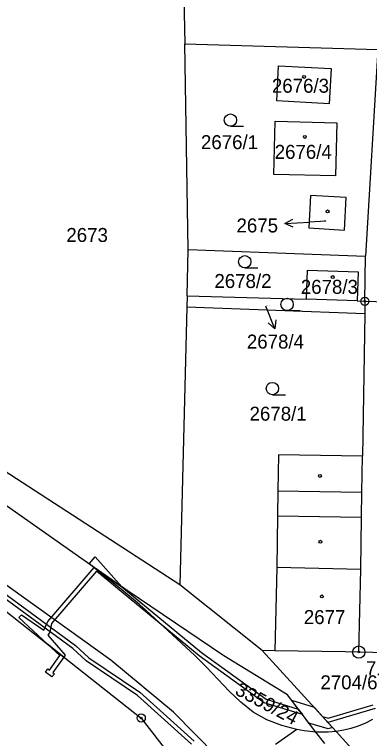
# Model space of a CAD drawing. Extents: x -755819 to -753140, y -1169796 to -1166000.
# Drawn here: x -754309.6 to -754266.4, y -1168649.4 to -1168561.3 of the extents above; entities that cross this region are included whole.
import ezdxf

# ---------------------------------------------------------------- set-up
doc = ezdxf.new("R2010")
doc.units = 0
for name, color, linetype in [('Vrstva 1', 7, 'Continuous'), ('Vrstva 16', 7, 'Continuous'), ('Vrstva 17', 7, 'Continuous'), ('Vrstva 18', 7, 'Continuous'), ('Vrstva 19', 7, 'Continuous'), ('Vrstva 24', 7, 'Continuous'), ('Vrstva 25', 7, 'Continuous'), ('Vrstva 27', 7, 'Continuous'), ('Vrstva 4', 7, 'Continuous')]:
    doc.layers.add(name, color=color, linetype=linetype)

msp = doc.modelspace()

# ---------------------------------------------------------------- linework, layer by layer
at = {"layer": 'Vrstva 1'}
for p, q in [((-754289.06, -1168554.81), (-754288.82, -1168564.86)), ((-754288.82, -1168564.86), (-754265.36, -1168565.56)), ((-754288.42, -1168589.88), (-754288.82, -1168564.86)), ((-754265.36, -1168565.56), (-754266.84, -1168590.71)), ((-754277.65, -1168571.8), (-754277.44, -1168567.55)), ((-754277.44, -1168567.55), (-754271.03, -1168567.87)), ((-754271.03, -1168567.87), (-754271.28, -1168572.17)), ((-754271.28, -1168572.17), (-754277.65, -1168571.8)), ((-754278, -1168580.76), (-754277.84, -1168574.26)), ((-754277.84, -1168574.26), (-754270.34, -1168574.47)), ((-754270.34, -1168574.47), (-754270.48, -1168580.94)), ((-754270.48, -1168580.94), (-754278, -1168580.76)), ((-754273.52, -1168583.31), (-754273.76, -1168587.26)), ((-754269.2, -1168583.56), (-754273.52, -1168583.31)), ((-754269.41, -1168587.52), (-754269.2, -1168583.56)), ((-754273.76, -1168587.26), (-754269.41, -1168587.52)), ((-754288.56, -1168595.51), (-754288.42, -1168589.88)), ((-754288.42, -1168589.88), (-754266.84, -1168590.71)), ((-754266.92, -1168596.19), (-754266.84, -1168590.71)), ((-754274.04, -1168595.94), (-754273.91, -1168592.41)), ((-754273.91, -1168592.41), (-754267.74, -1168592.59)), ((-754267.74, -1168592.59), (-754267.86, -1168596.13)), ((-754288.56, -1168595.51), (-754288.6, -1168596.89)), ((-754288.56, -1168595.51), (-754274.04, -1168595.94)), ((-754267.86, -1168596.13), (-754274.04, -1168595.94)), ((-754267.86, -1168596.13), (-754266.92, -1168596.19)), ((-754266.92, -1168596.19), (-754266.94, -1168597.71)), ((-754266.92, -1168596.19), (-754262.69, -1168596.27)), ((-754288.6, -1168596.89), (-754289.45, -1168630.67)), ((-754266.94, -1168597.71), (-754288.6, -1168596.89)), ((-754266.94, -1168597.71), (-754267.19, -1168615.04)), ((-754289.45, -1168630.67), (-754312.77, -1168615.58)), ((-754277.43, -1168614.88), (-754277.5, -1168619.25)), ((-754267.19, -1168615.04), (-754277.43, -1168614.88)), ((-754267.28, -1168619.42), (-754267.19, -1168615.04)), ((-754300.28, -1168628.27), (-754313.09, -1168619.31)), ((-754277.5, -1168619.25), (-754277.54, -1168622.27)), ((-754267.32, -1168622.43), (-754267.28, -1168619.42)), ((-754277.54, -1168622.27), (-754277.63, -1168628.58)), ((-754267.42, -1168628.82), (-754267.32, -1168622.43)), ((-754296.73, -1168631.08), (-754300.28, -1168628.27)), ((-754295.87, -1168631.35), (-754300.28, -1168628.27)), ((-754277.63, -1168628.58), (-754277.87, -1168638.7)), ((-754267.66, -1168638.86), (-754267.42, -1168628.82)), ((-754294.36, -1168633.08), (-754296.73, -1168631.08)), ((-754284.07, -1168639.31), (-754295.87, -1168631.35)), ((-754279.41, -1168638.66), (-754289.45, -1168630.67)), ((-754293.59, -1168633.75), (-754294.36, -1168633.08)), ((-754310.6, -1168633.9), (-754294.14, -1168646.88)), ((-754287.61, -1168639.27), (-754293.59, -1168633.75)), ((-754286.9, -1168640), (-754287.61, -1168639.27)), ((-754276.35, -1168644.07), (-754284.07, -1168639.31)), ((-754279.41, -1168638.66), (-754270.42, -1168648.51)), ((-754277.87, -1168638.7), (-754279.41, -1168638.66)), ((-754269.33, -1168638.83), (-754277.87, -1168638.7)), ((-754267.66, -1168638.86), (-754269.33, -1168638.83)), ((-754263.54, -1168638.96), (-754267.66, -1168638.86)), ((-754286.21, -1168640.69), (-754286.9, -1168640)), ((-754284.83, -1168642.16), (-754286.21, -1168640.69)), ((-754283.44, -1168643.61), (-754284.83, -1168642.16)), ((-754282.03, -1168644.96), (-754283.44, -1168643.61)), ((-754272.88, -1168648.6), (-754276.35, -1168644.07)), ((-754280.52, -1168646.16), (-754282.03, -1168644.96)), ((-754278.86, -1168647.1), (-754280.52, -1168646.16)), ((-754294.14, -1168646.88), (-754290.67, -1168651.39)), ((-754277.03, -1168647.81), (-754278.86, -1168647.1)), ((-754265.99, -1168647.06), (-754266.84, -1168647.5)), ((-754275.2, -1168648.29), (-754277.03, -1168647.81)), ((-754268.62, -1168648.15), (-754269.5, -1168648.36)), ((-754267.75, -1168647.87), (-754268.62, -1168648.15)), ((-754266.84, -1168647.5), (-754267.75, -1168647.87)), ((-754275.2, -1168648.29), (-754277.78, -1168650.12)), ((-754274.32, -1168648.46), (-754275.2, -1168648.29)), ((-754272.88, -1168648.6), (-754274.32, -1168648.46)), ((-754272.42, -1168648.62), (-754272.88, -1168648.6)), ((-754271.81, -1168649.99), (-754272.88, -1168648.6)), ((-754271.4, -1168648.6), (-754272.42, -1168648.62)), ((-754270.42, -1168648.51), (-754271.4, -1168648.6)), ((-754269.5, -1168648.36), (-754270.42, -1168648.51)), ((-754270.42, -1168648.51), (-754259.56, -1168660.4))]:
    msp.add_line(p, q, dxfattribs=at)
at = {"layer": 'Vrstva 16'}
for p, q in [((-754271.69, -1168586.44), (-754273.67, -1168586.56)), ((-754276.664, -1168586.743), (-754273.67, -1168586.56)), ((-754277.866, -1168599.546), (-754278.98, -1168596.76))]:
    msp.add_line(p, q, dxfattribs=at)
for points in [[(-754275.636, -1168587.181), (-754276.664, -1168586.743), (-754275.697, -1168586.183)], [(-754277.773, -1168598.431), (-754277.866, -1168599.546), (-754278.702, -1168598.803)]]:
    msp.add_lwpolyline(points, dxfattribs=at)
at = {"layer": 'Vrstva 24'}
for centre, radius in [((-754266.92, -1168596.19), 0.5), ((-754266.92, -1168596.19), 0.1), ((-754267.66, -1168638.86), 0.75), ((-754267.66, -1168638.86), 0.1), ((-754294.14, -1168646.88), 0.5), ((-754294.14, -1168646.88), 0.1)]:
    msp.add_circle(centre, radius, dxfattribs=at)
at = {"layer": 'Vrstva 25'}
for p, q in [((-754283.28, -1168574.89), (-754281.68, -1168574.89)), ((-754281.54, -1168592.12), (-754279.94, -1168592.12)), ((-754276.39, -1168597.31), (-754274.79, -1168597.31)), ((-754278.18, -1168607.55), (-754276.58, -1168607.55))]:
    msp.add_line(p, q, dxfattribs=at)
for centre, radius in [((-754274.32, -1168568.89), 0.175), ((-754283.28, -1168574.14), 0.75), ((-754274.23, -1168576.19), 0.175), ((-754271.46, -1168585.25), 0.175), ((-754281.54, -1168591.37), 0.75), ((-754270.83, -1168593.24), 0.175), ((-754276.39, -1168596.56), 0.75), ((-754278.18, -1168606.8), 0.75), ((-754272.39, -1168617.43), 0.175), ((-754272.33, -1168625.44), 0.175), ((-754272.16, -1168632.09), 0.175)]:
    msp.add_circle(centre, radius, dxfattribs=at)
at = {"layer": 'Vrstva 27'}
for p, q in [((-754316.03, -1168627.86), (-754302.13, -1168638.06)), ((-754300.47, -1168628.13), (-754299.74, -1168627.27)), ((-754299.74, -1168627.27), (-754296.48, -1168630.92)), ((-754302.45, -1168638.44), (-754316.33, -1168628.26)), ((-754305.49, -1168635.12), (-754299.86, -1168628.56)), ((-754299.86, -1168628.56), (-754300.47, -1168628.13)), ((-754296.48, -1168630.92), (-754299.86, -1168628.56)), ((-754299.86, -1168628.56), (-754296.48, -1168630.92)), ((-754299.59, -1168629.02), (-754305.06, -1168635.38)), ((-754287.1, -1168639.32), (-754299.59, -1168629.02)), ((-754296.48, -1168630.92), (-754286.8, -1168638.92)), ((-754309.03, -1168634.67), (-754308.72, -1168634.33)), ((-754305.55, -1168637.88), (-754309.03, -1168634.67)), ((-754308.72, -1168634.33), (-754305.99, -1168636.19)), ((-754305.99, -1168636.19), (-754305.49, -1168635.12)), ((-754305.06, -1168635.38), (-754305.27, -1168636.43)), ((-754305.27, -1168636.43), (-754305.51, -1168636.82)), ((-754305.51, -1168636.82), (-754303.38, -1168639.23)), ((-754304.04, -1168639.28), (-754305.55, -1168637.88)), ((-754305.55, -1168637.88), (-754303.55, -1168639.46)), ((-754303.55, -1168639.46), (-754305.55, -1168637.88)), ((-754300.84, -1168639.94), (-754302.45, -1168638.44)), ((-754302.13, -1168638.06), (-754300.52, -1168639.54)), ((-754305.3, -1168641.04), (-754304.04, -1168639.28)), ((-754303.38, -1168639.23), (-754303.55, -1168639.46)), ((-754279.16, -1168645.05), (-754287.1, -1168639.32)), ((-754286.8, -1168638.92), (-754278.94, -1168644.59)), ((-754303.55, -1168639.46), (-754304.9, -1168641.34)), ((-754294.61, -1168644.15), (-754300.84, -1168639.94)), ((-754300.52, -1168639.54), (-754294.31, -1168643.75)), ((-754305.8, -1168641.29), (-754305.5, -1168640.89)), ((-754305.5, -1168640.89), (-754305.3, -1168641.04)), ((-754305, -1168641.89), (-754305.8, -1168641.29)), ((-754304.7, -1168641.49), (-754305, -1168641.89)), ((-754304.9, -1168641.34), (-754304.7, -1168641.49)), ((-754294.31, -1168643.75), (-754287.69, -1168649.7)), ((-754288.03, -1168650.06), (-754294.61, -1168644.15)), ((-754278.94, -1168644.59), (-754275.03, -1168645.79)), ((-754274.51, -1168646.47), (-754279.16, -1168645.05)), ((-754273.07, -1168645.61), (-754275.82, -1168644.76)), ((-754275.03, -1168645.79), (-754275.82, -1168644.76)), ((-754271.4, -1168646.89), (-754265.92, -1168645.27)), ((-754274.51, -1168646.47), (-754275.03, -1168645.79)), ((-754275.03, -1168645.79), (-754274.51, -1168646.47)), ((-754273.07, -1168645.61), (-754272.09, -1168646.68)), ((-754265.66, -1168645.71), (-754271.42, -1168647.41)), ((-754273.73, -1168647.49), (-754274.51, -1168646.47)), ((-754272.09, -1168646.68), (-754271.4, -1168646.89)), ((-754272.09, -1168646.68), (-754271.42, -1168647.41)), ((-754271.42, -1168647.41), (-754272.09, -1168646.68)), ((-754271.4, -1168648.19), (-754273.73, -1168647.49)), ((-754271.42, -1168647.41), (-754270.85, -1168648.03)), ((-754270.85, -1168648.03), (-754271.4, -1168648.19))]:
    msp.add_line(p, q, dxfattribs=at)
at = {"layer": 'Vrstva 4'}
for p, q in [((-754277.5, -1168619.25), (-754267.28, -1168619.42)), ((-754277.54, -1168622.27), (-754267.32, -1168622.43)), ((-754297.85, -1168639.85), (-754318.9, -1168624.76)), ((-754267.42, -1168628.82), (-754277.63, -1168628.58)), ((-754290.22, -1168646.16), (-754297.85, -1168639.85)), ((-754282.34, -1168654.14), (-754290.22, -1168646.16))]:
    msp.add_line(p, q, dxfattribs=at)

# ---------------------------------------------------------------- texts
at = {"layer": 'Vrstva 16'}
for s, p in [('2675', (-754282.543, -1168587.81)), ('2678/4', (-754281.281, -1168601.94))]:
    msp.add_text(s, height=1.7, dxfattribs=at).set_placement(p)
at = {"layer": 'Vrstva 17'}
msp.add_text('716', height=1.7, dxfattribs=at).set_placement((-754266.793, -1168641.67))
at = {"layer": 'Vrstva 18'}
for s, height, p in [('2676/1', 1.7, (-754286.87, -1168577.68)), ('2673', 1.7, (-754303.253, -1168588.97)), ('2678/2', 1.7, (-754285.233, -1168594.57)), ('2678/4', 0.1, (-754278.966, -1168596.76)), ('2678/1', 1.7, (-754280.953, -1168610.71)), ('2704/6', 1.7, (-754272.331, -1168643.39))]:
    msp.add_text(s, height=height, dxfattribs=at).set_placement(p)
msp.add_text('3359/24', height=1.7, rotation=332.08634, dxfattribs=at).set_placement((-754282.851, -1168643.941))
at = {"layer": 'Vrstva 19'}
for s, height, p in [('2676/3', 1.7, (-754278.234, -1168570.82)), ('2676/4', 1.7, (-754277.897, -1168578.86)), ('2675', 0.1, (-754271.85, -1168586.44)), ('2678/3', 1.7, (-754274.717, -1168595.28)), ('2677', 1.7, (-754274.353, -1168635.45))]:
    msp.add_text(s, height=height, dxfattribs=at).set_placement(p)

doc.saveas('drawing.dxf')
